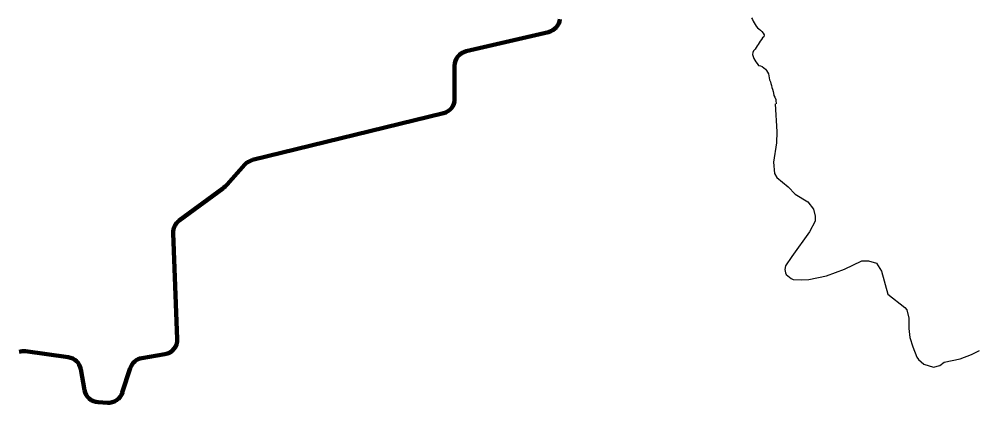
# Model space of a CAD drawing. Extents: x 553962 to 842807, y 8883888 to 9032388.
# Drawn here: x 729831 to 736293, y 8956344 to 8958932 of the extents above; entities that cross this region are included whole.
import ezdxf

# ---------------------------------------------------------------- set-up
doc = ezdxf.new("R2010")
doc.units = 0
doc.header["$LTSCALE"] = 200
doc.layers.add('24', color=7, linetype='Continuous', lineweight=25)
doc.layers.add('7', color=7, linetype='Continuous', lineweight=90)

msp = doc.modelspace()

# ---------------------------------------------------------------- linework, layer by layer
at = {"layer": '24'}
for points in [[(734767.1, 8958940.8), (734774, 8958929.3), (734779.5, 8958917.7), (734786.1, 8958906.2), (734792.6, 8958894.8), (734799.4, 8958883.8), (734806.8, 8958873.7), (734816.8, 8958866), (734827.6, 8958858), (734837.4, 8958847.7), (734845.6, 8958838), (734853, 8958826), (734851.7, 8958813.5), (734841, 8958806.3), (734834.3, 8958793.6), (734826.8, 8958783.2), (734819.6, 8958772.8), (734812.1, 8958761.7), (734805.2, 8958751.1), (734799.5, 8958740), (734791.5, 8958729.7), (734781.1, 8958717.5), (734775.6, 8958705.8), (734774.8, 8958692.8), (734778.6, 8958679.1), (734783.7, 8958666.9), (734789.7, 8958655.6), (734797.2, 8958644.2), (734804.6, 8958632.4), (734815.2, 8958620.2), (734827.2, 8958615.9), (734839.7, 8958611.5), (734850.3, 8958604.2), (734860.7, 8958595.4), (734868.5, 8958585.5), (734875.6, 8958573.9), (734881.5, 8958562.3), (734884.5, 8958549.8), (734887.6, 8958536.7), (734889.9, 8958522.8), (734894.7, 8958509.9), (734898.2, 8958497.2), (734901.8, 8958484), (734905, 8958471.2), (734908.4, 8958459.1), (734912.4, 8958444.8), (734915.5, 8958432.2), (734918.6, 8958417.7), (734924.1, 8958405.6), (734930.5, 8958390.5), (734931.8, 8958377.5), (734933, 8958364.6), (734934.6, 8958360.2)], [(734927.5, 8958360.3), (734939, 8958171.4), (734935.7, 8958098.7), (734916.8, 8957966.9), (734921.7, 8957891.6), (734939, 8957863.7), (735013.5, 8957800), (735061, 8957752), (735146.6, 8957699.9), (735184.6, 8957651.3), (735196.8, 8957602.3), (735195.5, 8957569.3), (735158.9, 8957496.6), (735038.3, 8957331.8), (734996.3, 8957267.8), (734991.1, 8957244.5), (734995.8, 8957220.6), (735001.9, 8957208.7), (735035.1, 8957182), (735048.9, 8957175.4), (735102, 8957172.8), (735153.5, 8957176.6), (735272.3, 8957201.5), (735395, 8957245), (735511.8, 8957301.6), (735556.6, 8957302.6), (735610.7, 8957285.4), (735644.8, 8957232.6), (735686.2, 8957076.6), (735800.6, 8956987.3), (735813.5, 8956971.2), (735828, 8956914.6), (735827.4, 8956845.1), (735835.8, 8956785.5), (735854.7, 8956721.8), (735881.3, 8956651.3), (735892.6, 8956636), (735928.3, 8956605.5), (735994.1, 8956583.9), (736036.3, 8956595.8), (736065.4, 8956618.2), (736173.8, 8956640.7), (736249.4, 8956670.3), (736303.6, 8956698.2)]]:
    msp.add_lwpolyline(points, dxfattribs=at)
at = {"layer": '7'}
for p, q in [((732843.6, 8958715.1), (733399.2, 8958845)), ((732766.4, 8958394.1), (732766.4, 8958617.8)), ((731403.9, 8957982), (732690.2, 8958296.9)), ((731232.4, 8957816.3), (731353.1, 8957951.5)), ((730909.8, 8957573), (731203, 8957789.5)), ((730896.9, 8956774.6), (730869.2, 8957488.7)), ((729874.3, 8956692.1), (730161.7, 8956651.8)), ((730658.4, 8956646.5), (730813.3, 8956672)), ((730246.3, 8956570.4), (730271.2, 8956430.4)), ((730526.2, 8956413.6), (730579.5, 8956578.6)), ((730363.8, 8956348.1), (730425.2, 8956344.5))]:
    msp.add_line(p, q, dxfattribs=at)
for centre, radius, start, end in [((733376.5, 8958942.4), 100, 283.15456, 353.79809), ((732866.4, 8958617.8), 100, 103.15456, 180), ((732666.4, 8958394.1), 100, 283.75707, 0), ((731427.7, 8957884.9), 100, 103.75707, 138.22857), ((731087.8, 8957945.5), 193.9, 306.44892, 318.22857), ((730969.2, 8957492.5), 100, 126.44892, 182.22023), ((730797, 8956770.7), 100, 279.35349, 2.22023), ((729860.5, 8956593.1), 100, 82.02109, 107.23829), ((730147.8, 8956552.8), 100, 10.11985, 82.02109), ((730674.7, 8956547.9), 100, 99.35349, 162.10873), ((730369.7, 8956448), 100, 190.11985, 266.60341), ((730431.1, 8956444.3), 100, 266.60341, 342.10873)]:
    msp.add_arc(centre, radius, start, end, dxfattribs=at)

doc.saveas('drawing.dxf')
